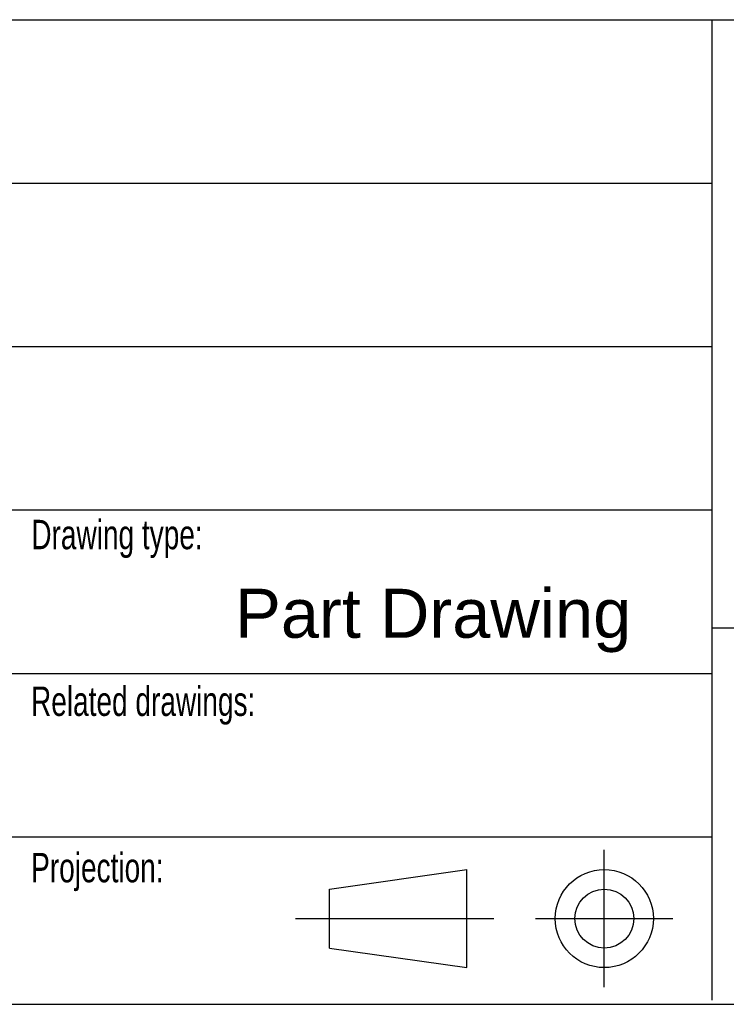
# Model space of a CAD drawing. Extents: x -132501 to 411300, y -42818 to 427495.
# Tile 299 of 330: x 251160 to 251502, y 241340 to 241817. Entities that reach past the tile are written whole.
import ezdxf
from ezdxf.enums import TextEntityAlignment as Align
from ezdxf.lldxf.tags import DXFTag

# ---------------------------------------------------------------- set-up
doc = ezdxf.new("R2010")
doc.units = 0
doc.header["$LTSCALE"] = 50
doc.layers.get('0').update_dxf_attribs({"linetype": 'CONTINUOUS'})
for name, color, linetype in [('1', 7, 'CONTINUOUS'), ('254', 7, 'CONTINUOUS'), ('Default', 7, 'CONTINUOUS'), ('SF_LAYOUT', 7, 'CONTINUOUS')]:
    doc.layers.add(name, color=color, linetype=linetype)
doc.styles.add('SEACAD_Arial', font='ARIAL.TTF')
tags = doc.linetypes.add('DASHDOT2', pattern=[12.7, 6.35, -3.175, 0, -3.175]).pattern_tags.tags
tags[10:11] = [DXFTag(74, 4), DXFTag(75, 0), DXFTag(340, '0'), DXFTag(46, 0.0), DXFTag(50, 0.0), DXFTag(44, 0.0), DXFTag(45, 0.0)]
tags[8:9] = [DXFTag(74, 4), DXFTag(75, 0), DXFTag(340, '0'), DXFTag(46, 0.0), DXFTag(50, 0.0), DXFTag(44, 0.0), DXFTag(45, 0.0)]
tags[6:7] = [DXFTag(74, 4), DXFTag(75, 0), DXFTag(340, '0'), DXFTag(46, 0.0), DXFTag(50, 0.0), DXFTag(44, 0.0), DXFTag(45, 0.0)]
tags[4:5] = [DXFTag(74, 4), DXFTag(75, 0), DXFTag(340, '0'), DXFTag(46, 0.0), DXFTag(50, 0.0), DXFTag(44, 0.0), DXFTag(45, 0.0)]

msp = doc.modelspace()

# ---------------------------------------------------------------- linework, layer by layer
at = {"layer": '1', "color": 7, "linetype": 'Continuous'}
msp.add_line((250677.8011, 241579.2199), (251494.8011, 241579.2199), dxfattribs=at)
at = {"layer": '254', "color": 7, "linetype": 'Continuous'}
for p, q in [((250677.8011, 241816.7199), (252549.7068, 241816.7199)), ((251494.8011, 241522.2199), (251494.8011, 241816.7199)), ((250677.8011, 241737.5532), (251494.8011, 241737.5532)), ((250677.8011, 241658.3865), (251494.8011, 241658.3865)), ((251494.7976, 241341.7521), (251494.7976, 241522.252)), ((251494.8011, 241341.7199), (251494.8011, 241522.2199)), ((251494.8011, 241522.2199), (252064.8011, 241522.2199)), ((251152.8011, 241500.0532), (251494.8011, 241500.0532)), ((251152.8011, 241420.8897), (251494.8011, 241420.8897)), ((251309.5511, 241395.5532), (251376.0511, 241405.0532)), ((251376.0511, 241357.5532), (251376.0511, 241405.0532)), ((251309.5511, 241367.0532), (251309.5511, 241395.5532)), ((251309.5511, 241367.0532), (251376.0511, 241357.5532))]:
    msp.add_line(p, q, dxfattribs=at)
at = {"layer": '254', "color": 7, "linetype": 'DASHDOT2'}
for p, q in [((251442.5511, 241348.0532), (251442.5511, 241414.5532)), ((251293.1609, 241381.3032), (251389.0729, 241381.3032)), ((251409.3011, 241381.3032), (251475.8011, 241381.3032))]:
    msp.add_line(p, q, dxfattribs=at)
at = {"layer": '254', "color": 7, "linetype": 'Continuous'}
for radius in [23.75, 14.25]:
    msp.add_circle((251442.5511, 241381.3032), radius, dxfattribs=at)
at = {"layer": 'Default', "color": 7, "linetype": 'Continuous'}
msp.add_line((250677.7068, 241339.7787), (252549.7068, 241339.7787), dxfattribs=at)
at = {"layer": 'SF_LAYOUT', "color": 7, "linetype": 'Continuous'}
msp.add_line((248449.7068, 241339.7787), (252549.7068, 241339.7787), dxfattribs=at)

# ---------------------------------------------------------------- texts
at = {"color": 7, "linetype": 'Continuous', "style": 'SEACAD_Arial'}
msp.add_text('Part Drawing', height=23.75, dxfattribs=at).set_placement((251263.8883, 241541.059), align=Align.TOP_LEFT)
at = {"layer": '254', "color": 7, "linetype": 'Continuous', "style": 'SEACAD_Arial', "width": 0.682}
for s, p in [('Drawing type:', (251165.2298, 241574.4599)), ('Related drawings:', (251165.0812, 241493.7099)), ('Projection:', (251165.152, 241413.109))]:
    msp.add_text(s, height=14.24, dxfattribs=at).set_placement(p, align=Align.TOP_LEFT)

doc.saveas('drawing.dxf')
